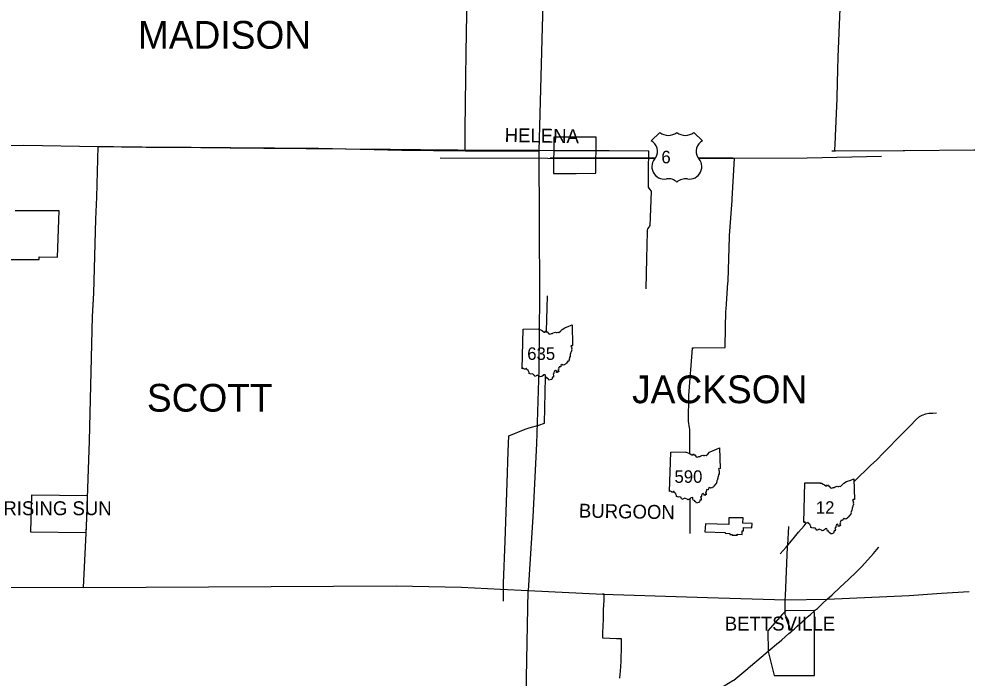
# Model space of a CAD drawing. Extents: x -232 to 448, y 619 to 1059.
# Drawn here: x 201.7 to 271.8, y 774.3 to 823 of the extents above; entities that cross this region are included whole.
import ezdxf

# ---------------------------------------------------------------- set-up
doc = ezdxf.new("R2010")
doc.units = 0
doc.layers.add('Default', color=7, linetype='Continuous')

msp = doc.modelspace()

# ---------------------------------------------------------------- linework, layer by layer
at = {"layer": 'Default'}
for p, q in [((249.069, 814.643), (248.434, 814.008)), ((249.069, 814.643), (248.434, 814.008)), ((252.224, 814.008), (251.589, 814.643)), ((252.224, 814.008), (251.589, 814.643)), ((238.888, 797.183), (238.97, 800.112)), ((238.888, 797.183), (238.97, 800.112)), ((249.792, 788.099), (249.874, 791.028)), ((249.792, 788.099), (249.874, 791.028)), ((259.718, 785.813), (259.8, 788.742)), ((259.718, 785.813), (259.8, 788.742)), ((254.175, 785.67), (252.44, 785.734)), ((254.175, 786.158), (254.175, 785.67)), ((254.426, 784.934), (254.426, 784.894))]:
    msp.add_line(p, q, dxfattribs=at)
for points in [[(240.832, 837.714), (240.373, 822.413), (240.124, 813.276)], [(262.062, 814.316), (262.064, 814.37), (262.176, 817.156), (262.177, 817.193), (262.179, 817.264), (262.198, 818.229), (262.198, 818.23), (262.201, 818.336), (262.232, 819.247), (262.233, 819.279), (262.234, 819.354), (262.251, 820.105), (262.251, 820.132), (262.254, 820.212), (262.395, 823.803), (262.397, 823.848), (262.4, 823.91), (262.571, 827.982), (262.571, 827.991), (262.575, 828.089), (262.711, 831.251), (262.711, 831.257), (262.712, 831.358), (262.717, 832.216)], [(234.677, 813.34), (234.669, 814.848), (234.719, 818.684), (234.746, 820.555), (234.793, 823.386), (234.807, 824.126), (234.863, 825.47), (234.886, 826.008), (234.887, 826.052)], [(174.644, 813.897), (185.87, 813.619), (191.264, 813.616), (196.652, 813.659), (202.053, 813.7), (207.555, 813.61)], [(244.371, 814.294), (241.226, 814.289), (241.216, 811.594)], [(244.344, 811.626), (244.371, 814.294)], [(261.902, 813.274), (261.956, 813.275), (262.01, 813.275), (262.013, 813.336), (262.059, 814.255), (262.062, 814.316)], [(206.461, 781.028), (206.688, 785.519), (206.906, 791.854), (207.127, 801.04), (207.215, 802.759), (207.381, 808.235), (207.455, 809.865), (207.555, 813.61)], [(207.555, 813.61), (223.827, 813.479), (229.998, 813.332), (234.667, 813.29), (240.124, 813.276)], [(207.555, 813.605), (208.063, 813.594), (208.691, 813.59), (209.282, 813.587), (209.823, 813.581), (210.507, 813.57), (211.104, 813.555), (211.703, 813.547), (212.405, 813.546), (213, 813.543), (213.748, 813.544), (214.421, 813.546), (215.129, 813.539), (215.772, 813.532), (216.618, 813.516), (217.312, 813.509), (218.025, 813.5), (218.591, 813.504), (219.204, 813.5), (219.793, 813.489), (222.932, 813.459), (223.473, 813.453), (228.18, 813.407), (228.584, 813.402), (229.154, 813.397), (233.591, 813.354), (234.132, 813.347), (234.677, 813.34)], [(234.677, 813.34), (234.731, 813.34), (238.969, 813.324)], [(238.969, 813.324), (239.947, 813.32), (239.986, 813.32), (240.055, 813.32), (241.305, 813.315)], [(240.124, 813.276), (240.145, 807.988), (240.182, 802.572), (240.13, 797.152), (239.964, 791.641), (239.683, 786.249), (239.337, 780.795)], [(241.305, 813.315), (241.957, 813.313)], [(241.957, 813.313), (244.238, 813.304)], [(244.238, 813.304), (245.216, 813.3), (245.241, 813.3), (245.325, 813.3), (248.204, 813.287), (248.26, 813.287)], [(248.066, 803.087), (248.117, 805.333), (248.158, 807.307), (248.157, 807.42), (248.19, 807.514), (248.273, 807.629), (248.302, 807.686), (248.359, 807.762), (248.385, 808.35), (248.446, 810.294), (248.324, 810.439), (248.271, 810.511), (248.233, 810.608), (248.235, 811.811), (248.26, 813.287)], [(261.792, 813.275), (261.846, 813.275), (261.902, 813.274), (261.956, 813.275), (262.01, 813.275), (262.065, 813.276), (267.07, 813.316), (267.107, 813.316), (267.179, 813.317), (272.293, 813.366), (272.311, 813.366), (272.402, 813.365), (277.462, 813.307), (277.515, 813.306), (277.57, 813.305), (277.842, 813.298), (277.899, 813.297)], [(232.823, 812.76), (248.748, 812.716)], [(240.958, 812.77), (241.012, 812.77), (246.188, 812.767), (246.213, 812.766), (246.296, 812.766), (248.741, 812.764)], [(251.295, 790.908), (251.281, 792.716), (251.281, 792.726), (251.265, 792.823), (251.186, 793.304), (251.18, 793.34), (251.181, 793.412), (251.208, 795.091), (251.209, 795.128), (251.214, 795.199), (251.482, 798.71), (251.482, 798.722), (251.579, 798.723), (253.908, 798.747), (253.909, 798.747), (253.911, 798.854), (253.961, 801.454), (253.961, 801.458), (253.968, 801.562), (254.107, 803.562), (254.111, 803.614), (254.112, 803.67), (254.219, 806.919), (254.22, 806.951), (254.225, 807.026), (254.41, 809.62), (254.411, 809.642), (254.416, 809.728), (254.598, 812.703), (254.6, 812.758)], [(251.908, 812.717), (254.538, 812.727), (259.951, 812.767), (265.459, 812.877)], [(251.92, 812.761), (254.491, 812.758)], [(241.216, 811.594), (242.879, 811.595), (244.344, 811.626)], [(199.798, 805.249), (203.173, 805.264), (203.175, 805.446), (204.531, 805.415), (204.658, 808.84)], [(204.658, 808.84), (201.4, 808.836)], [(240.704, 799.95), (240.744, 801.677), (240.765, 802.57)], [(238.97, 800.112), (240.107, 800.131), (240.089, 800.096), (240.196, 800.088), (240.31, 800.026), (240.406, 799.986), (240.524, 799.893), (240.595, 799.894), (240.624, 799.97), (240.678, 799.912), (240.743, 799.901), (240.853, 799.761), (240.945, 799.73), (241.054, 799.779), (241.136, 799.786), (241.196, 799.834), (241.352, 799.875), (241.395, 799.85), (241.478, 799.855), (241.52, 799.873), (241.592, 799.857), (241.718, 799.963), (241.849, 800.089), (242.049, 800.208), (242.349, 800.32), (242.586, 800.42), (242.621, 798.9)], [(238.97, 800.112), (240.107, 800.131), (240.089, 800.096), (240.196, 800.088), (240.31, 800.026), (240.406, 799.986), (240.524, 799.893), (240.595, 799.894), (240.624, 799.97), (240.678, 799.912), (240.743, 799.901), (240.853, 799.761), (240.945, 799.73), (241.054, 799.779), (241.136, 799.786), (241.196, 799.834), (241.352, 799.875), (241.395, 799.85), (241.478, 799.855), (241.52, 799.873), (241.592, 799.857), (241.718, 799.963), (241.849, 800.089), (242.049, 800.208), (242.349, 800.32), (242.586, 800.42), (242.621, 798.9)], [(242.621, 798.9), (242.586, 798.879), (242.531, 798.889), (242.495, 798.846), (242.54, 798.775), (242.561, 798.7), (242.542, 798.617), (242.561, 798.549), (242.548, 798.492), (242.514, 798.435), (242.502, 798.381), (242.473, 798.323), (242.476, 798.291), (242.448, 798.266), (242.453, 798.171), (242.439, 798.118), (242.444, 798.073), (242.399, 798.061), (242.409, 798.023), (242.38, 797.994), (242.386, 797.945), (242.354, 797.913), (242.385, 797.849), (242.36, 797.829), (242.339, 797.751), (242.281, 797.735), (242.166, 797.594), (242.125, 797.54), (242.079, 797.527), (242.054, 797.472), (241.998, 797.471), (241.912, 797.433), (241.857, 797.499), (241.76, 797.42), (241.749, 797.328), (241.627, 797.331), (241.632, 797.285), (241.605, 797.272), (241.58, 797.226), (241.594, 797.143), (241.537, 797.122), (241.544, 797.075), (241.58, 797.045), (241.597, 796.954), (241.536, 796.973), (241.486, 796.896), (241.435, 796.914), (241.452, 796.979), (241.365, 797.057), (241.283, 796.995), (241.24, 796.894), (241.24, 796.827), (241.179, 796.786), (241.218, 796.691), (241.211, 796.625), (241.212, 796.563), (241.136, 796.565), (241.09, 796.397)], [(242.621, 798.9), (242.586, 798.879), (242.531, 798.889), (242.495, 798.846), (242.54, 798.775), (242.561, 798.7), (242.542, 798.617), (242.561, 798.549), (242.548, 798.492), (242.514, 798.435), (242.502, 798.381), (242.473, 798.323), (242.476, 798.291), (242.448, 798.266), (242.453, 798.171), (242.439, 798.118), (242.444, 798.073), (242.399, 798.061), (242.409, 798.023), (242.38, 797.994), (242.386, 797.945), (242.354, 797.913), (242.385, 797.849), (242.36, 797.829), (242.339, 797.751), (242.281, 797.735), (242.166, 797.594), (242.125, 797.54), (242.079, 797.527), (242.054, 797.472), (241.998, 797.471), (241.912, 797.433), (241.857, 797.499), (241.76, 797.42), (241.749, 797.328), (241.627, 797.331), (241.632, 797.285), (241.605, 797.272), (241.58, 797.226), (241.594, 797.143), (241.537, 797.122), (241.544, 797.075), (241.58, 797.045), (241.597, 796.954), (241.536, 796.973), (241.486, 796.896), (241.435, 796.914), (241.452, 796.979), (241.365, 797.057), (241.283, 796.995), (241.24, 796.894), (241.24, 796.827), (241.179, 796.786), (241.218, 796.691), (241.211, 796.625), (241.212, 796.563), (241.136, 796.565), (241.09, 796.397)], [(241.09, 796.397), (240.957, 796.365), (240.865, 796.346), (240.832, 796.422), (240.767, 796.462), (240.724, 796.539), (240.629, 796.55), (240.607, 796.655), (240.596, 796.741), (240.467, 796.72), (240.432, 796.668), (240.386, 796.653), (240.359, 796.601), (240.297, 796.596), (240.23, 796.571), (240.186, 796.623), (240.076, 796.675), (240.026, 796.702), (239.923, 796.66), (239.901, 796.611), (239.819, 796.633), (239.8, 796.688), (239.75, 796.704), (239.739, 796.763), (239.633, 796.794), (239.551, 796.781), (239.408, 796.828), (239.399, 796.905), (239.35, 796.998), (239.325, 797.063), (239.234, 797.113), (239.216, 797.19), (239.187, 797.188), (239.16, 797.157), (239.059, 797.142), (239.019, 797.174), (238.963, 797.228), (238.888, 797.183)], [(241.09, 796.397), (240.957, 796.365), (240.865, 796.346), (240.832, 796.422), (240.767, 796.462), (240.724, 796.539), (240.629, 796.55), (240.607, 796.655), (240.596, 796.741), (240.467, 796.72), (240.432, 796.668), (240.386, 796.653), (240.359, 796.601), (240.297, 796.596), (240.23, 796.571), (240.186, 796.623), (240.076, 796.675), (240.026, 796.702), (239.923, 796.66), (239.901, 796.611), (239.819, 796.633), (239.8, 796.688), (239.75, 796.704), (239.739, 796.763), (239.633, 796.794), (239.551, 796.781), (239.408, 796.828), (239.399, 796.905), (239.35, 796.998), (239.325, 797.063), (239.234, 797.113), (239.216, 797.19), (239.187, 797.188), (239.16, 797.157), (239.059, 797.142), (239.019, 797.174), (238.963, 797.228), (238.888, 797.183)], [(237.518, 780.019), (237.521, 781.349), (237.633, 784.453), (237.779, 788.762), (237.859, 791.078), (237.912, 792.233), (239.122, 792.712), (239.421, 792.825), (240.122, 793.018), (240.551, 793.149), (240.624, 796.55)], [(263.422, 788.825), (263.839, 789.234), (264.274, 789.662), (264.652, 790.035), (265.102, 790.462), (265.58, 790.939), (266.046, 791.413), (266.579, 791.954), (267.04, 792.423), (267.567, 792.956), (268.029, 793.424), (268.275, 793.643), (268.477, 793.76), (268.732, 793.845), (268.956, 793.89), (269.261, 793.891), (269.536, 793.914)], [(249.874, 791.028), (251.011, 791.047), (250.993, 791.011), (251.1, 791.004), (251.214, 790.941), (251.311, 790.902), (251.428, 790.809), (251.499, 790.81), (251.529, 790.886), (251.583, 790.827), (251.647, 790.817), (251.757, 790.676), (251.849, 790.646), (251.958, 790.694), (252.04, 790.702), (252.1, 790.75), (252.256, 790.79), (252.3, 790.766), (252.382, 790.771), (252.424, 790.789), (252.496, 790.773), (252.623, 790.879), (252.753, 791.005), (252.954, 791.123), (253.253, 791.235), (253.491, 791.336), (253.525, 789.816)], [(249.874, 791.028), (251.011, 791.047), (250.993, 791.011), (251.1, 791.004), (251.214, 790.941), (251.311, 790.902), (251.428, 790.809), (251.499, 790.81), (251.529, 790.886), (251.583, 790.827), (251.647, 790.817), (251.757, 790.676), (251.849, 790.646), (251.958, 790.694), (252.04, 790.702), (252.1, 790.75), (252.256, 790.79), (252.3, 790.766), (252.382, 790.771), (252.424, 790.789), (252.496, 790.773), (252.623, 790.879), (252.753, 791.005), (252.954, 791.123), (253.253, 791.235), (253.491, 791.336), (253.525, 789.816)], [(253.525, 789.816), (253.49, 789.795), (253.435, 789.805), (253.399, 789.762), (253.444, 789.691), (253.465, 789.616), (253.446, 789.533), (253.465, 789.465), (253.452, 789.407), (253.418, 789.351), (253.406, 789.296), (253.377, 789.239), (253.38, 789.207), (253.352, 789.182), (253.357, 789.087), (253.343, 789.034), (253.348, 788.989), (253.303, 788.977), (253.313, 788.939), (253.285, 788.91), (253.291, 788.86), (253.258, 788.828), (253.29, 788.765), (253.264, 788.744), (253.243, 788.667), (253.186, 788.651), (253.07, 788.509), (253.029, 788.456), (252.983, 788.442), (252.958, 788.387), (252.902, 788.387), (252.816, 788.349), (252.761, 788.415), (252.665, 788.335), (252.653, 788.244), (252.531, 788.247), (252.536, 788.201), (252.509, 788.187), (252.484, 788.141), (252.498, 788.059), (252.441, 788.038), (252.448, 787.99), (252.485, 787.961), (252.501, 787.87), (252.44, 787.888), (252.39, 787.812), (252.339, 787.83), (252.356, 787.895), (252.269, 787.973), (252.187, 787.91), (252.145, 787.81), (252.144, 787.743), (252.083, 787.702), (252.122, 787.607), (252.115, 787.541), (252.116, 787.479), (252.04, 787.481), (251.994, 787.313)], [(253.525, 789.816), (253.49, 789.795), (253.435, 789.805), (253.399, 789.762), (253.444, 789.691), (253.465, 789.616), (253.446, 789.533), (253.465, 789.465), (253.452, 789.407), (253.418, 789.351), (253.406, 789.296), (253.377, 789.239), (253.38, 789.207), (253.352, 789.182), (253.357, 789.087), (253.343, 789.034), (253.348, 788.989), (253.303, 788.977), (253.313, 788.939), (253.285, 788.91), (253.291, 788.86), (253.258, 788.828), (253.29, 788.765), (253.264, 788.744), (253.243, 788.667), (253.186, 788.651), (253.07, 788.509), (253.029, 788.456), (252.983, 788.442), (252.958, 788.387), (252.902, 788.387), (252.816, 788.349), (252.761, 788.415), (252.665, 788.335), (252.653, 788.244), (252.531, 788.247), (252.536, 788.201), (252.509, 788.187), (252.484, 788.141), (252.498, 788.059), (252.441, 788.038), (252.448, 787.99), (252.485, 787.961), (252.501, 787.87), (252.44, 787.888), (252.39, 787.812), (252.339, 787.83), (252.356, 787.895), (252.269, 787.973), (252.187, 787.91), (252.145, 787.81), (252.144, 787.743), (252.083, 787.702), (252.122, 787.607), (252.115, 787.541), (252.116, 787.479), (252.04, 787.481), (251.994, 787.313)], [(259.8, 788.742), (260.937, 788.761), (260.919, 788.726), (261.026, 788.718), (261.14, 788.656), (261.237, 788.616), (261.354, 788.523), (261.425, 788.524), (261.455, 788.601), (261.509, 788.542), (261.573, 788.531), (261.684, 788.391), (261.775, 788.361), (261.884, 788.409), (261.966, 788.417), (262.026, 788.464), (262.182, 788.505), (262.226, 788.48), (262.308, 788.485), (262.35, 788.503), (262.422, 788.487), (262.549, 788.594), (262.679, 788.719), (262.88, 788.838), (263.179, 788.95), (263.417, 789.05), (263.451, 787.53)], [(259.8, 788.742), (260.937, 788.761), (260.919, 788.726), (261.026, 788.718), (261.14, 788.656), (261.237, 788.616), (261.354, 788.523), (261.425, 788.524), (261.455, 788.601), (261.509, 788.542), (261.573, 788.531), (261.684, 788.391), (261.775, 788.361), (261.884, 788.409), (261.966, 788.417), (262.026, 788.464), (262.182, 788.505), (262.226, 788.48), (262.308, 788.485), (262.35, 788.503), (262.422, 788.487), (262.549, 788.594), (262.679, 788.719), (262.88, 788.838), (263.179, 788.95), (263.417, 789.05), (263.451, 787.53)], [(206.757, 787.803), (202.614, 787.836), (202.54, 785.134)], [(251.994, 787.313), (251.861, 787.281), (251.769, 787.261), (251.737, 787.338), (251.671, 787.378), (251.628, 787.455), (251.533, 787.465), (251.511, 787.571), (251.5, 787.657), (251.371, 787.636), (251.336, 787.583), (251.29, 787.569), (251.263, 787.516), (251.201, 787.512), (251.134, 787.487), (251.09, 787.539), (250.98, 787.591), (250.931, 787.618), (250.827, 787.576), (250.805, 787.527), (250.723, 787.548), (250.704, 787.603), (250.654, 787.62), (250.643, 787.678), (250.537, 787.709), (250.455, 787.697), (250.312, 787.744), (250.303, 787.821), (250.254, 787.914), (250.229, 787.979), (250.138, 788.029), (250.12, 788.106), (250.091, 788.104), (250.064, 788.072), (249.964, 788.058), (249.923, 788.089), (249.867, 788.143), (249.792, 788.099)], [(251.994, 787.313), (251.861, 787.281), (251.769, 787.261), (251.737, 787.338), (251.671, 787.378), (251.628, 787.455), (251.533, 787.465), (251.511, 787.571), (251.5, 787.657), (251.371, 787.636), (251.336, 787.583), (251.29, 787.569), (251.263, 787.516), (251.201, 787.512), (251.134, 787.487), (251.09, 787.539), (250.98, 787.591), (250.931, 787.618), (250.827, 787.576), (250.805, 787.527), (250.723, 787.548), (250.704, 787.603), (250.654, 787.62), (250.643, 787.678), (250.537, 787.709), (250.455, 787.697), (250.312, 787.744), (250.303, 787.821), (250.254, 787.914), (250.229, 787.979), (250.138, 788.029), (250.12, 788.106), (250.091, 788.104), (250.064, 788.072), (249.964, 788.058), (249.923, 788.089), (249.867, 788.143), (249.792, 788.099)], [(202.54, 785.134), (206.666, 785.088), (206.726, 786.61), (206.757, 787.803)], [(251.307, 785.018), (251.314, 785.132), (251.316, 785.163), (251.315, 785.24), (251.308, 787.552)], [(263.451, 787.53), (263.416, 787.509), (263.361, 787.519), (263.325, 787.477), (263.37, 787.405), (263.391, 787.33), (263.372, 787.247), (263.391, 787.179), (263.378, 787.122), (263.344, 787.065), (263.332, 787.011), (263.303, 786.954), (263.306, 786.922), (263.278, 786.896), (263.283, 786.801), (263.269, 786.749), (263.274, 786.703), (263.229, 786.691), (263.239, 786.654), (263.211, 786.625), (263.217, 786.575), (263.184, 786.543), (263.216, 786.479), (263.19, 786.459), (263.169, 786.381), (263.112, 786.366), (262.996, 786.224), (262.955, 786.17), (262.909, 786.157), (262.884, 786.102), (262.828, 786.102), (262.742, 786.063), (262.687, 786.129), (262.591, 786.05), (262.579, 785.959), (262.457, 785.962), (262.462, 785.915), (262.435, 785.902), (262.41, 785.856), (262.424, 785.774), (262.367, 785.753), (262.374, 785.705), (262.411, 785.676), (262.427, 785.584), (262.366, 785.603), (262.316, 785.526), (262.265, 785.544), (262.282, 785.609), (262.195, 785.688), (262.113, 785.625), (262.071, 785.525), (262.07, 785.457), (262.009, 785.416), (262.048, 785.321), (262.041, 785.256), (262.042, 785.193), (261.966, 785.196), (261.92, 785.027)], [(263.451, 787.53), (263.416, 787.509), (263.361, 787.519), (263.325, 787.477), (263.37, 787.405), (263.391, 787.33), (263.372, 787.247), (263.391, 787.179), (263.378, 787.122), (263.344, 787.065), (263.332, 787.011), (263.303, 786.954), (263.306, 786.922), (263.278, 786.896), (263.283, 786.801), (263.269, 786.749), (263.274, 786.703), (263.229, 786.691), (263.239, 786.654), (263.211, 786.625), (263.217, 786.575), (263.184, 786.543), (263.216, 786.479), (263.19, 786.459), (263.169, 786.381), (263.112, 786.366), (262.996, 786.224), (262.955, 786.17), (262.909, 786.157), (262.884, 786.102), (262.828, 786.102), (262.742, 786.063), (262.687, 786.129), (262.591, 786.05), (262.579, 785.959), (262.457, 785.962), (262.462, 785.915), (262.435, 785.902), (262.41, 785.856), (262.424, 785.774), (262.367, 785.753), (262.374, 785.705), (262.411, 785.676), (262.427, 785.584), (262.366, 785.603), (262.316, 785.526), (262.265, 785.544), (262.282, 785.609), (262.195, 785.688), (262.113, 785.625), (262.071, 785.525), (262.07, 785.457), (262.009, 785.416), (262.048, 785.321), (262.041, 785.256), (262.042, 785.193), (261.966, 785.196), (261.92, 785.027)], [(252.44, 785.734), (252.396, 785.13), (253.894, 785.091), (253.895, 785.023), (254.252, 785.011), (254.253, 784.94), (254.426, 784.934)], [(255.884, 785.439), (255.893, 785.752), (255.217, 785.769), (255.223, 786.154), (254.175, 786.158)], [(257.97, 783.494), (258.406, 784.005), (258.927, 784.622), (259.332, 785.096), (259.737, 785.58), (259.896, 785.767)], [(261.92, 785.027), (261.787, 784.995), (261.695, 784.976), (261.663, 785.052), (261.597, 785.093), (261.554, 785.17), (261.459, 785.18), (261.437, 785.286), (261.426, 785.371), (261.297, 785.35), (261.262, 785.298), (261.216, 785.284), (261.189, 785.231), (261.127, 785.226), (261.06, 785.202), (261.016, 785.253), (260.906, 785.305), (260.857, 785.332), (260.753, 785.29), (260.731, 785.241), (260.649, 785.263), (260.63, 785.318), (260.58, 785.334), (260.569, 785.393), (260.463, 785.424), (260.381, 785.412), (260.238, 785.458), (260.229, 785.535), (260.18, 785.629), (260.155, 785.694), (260.064, 785.743), (260.046, 785.82), (260.017, 785.818), (259.99, 785.787), (259.89, 785.772), (259.849, 785.804), (259.793, 785.858), (259.718, 785.813)], [(261.92, 785.027), (261.787, 784.995), (261.695, 784.976), (261.663, 785.052), (261.597, 785.093), (261.554, 785.17), (261.459, 785.18), (261.437, 785.286), (261.426, 785.371), (261.297, 785.35), (261.262, 785.298), (261.216, 785.284), (261.189, 785.231), (261.127, 785.226), (261.06, 785.202), (261.016, 785.253), (260.906, 785.305), (260.857, 785.332), (260.753, 785.29), (260.731, 785.241), (260.649, 785.263), (260.63, 785.318), (260.58, 785.334), (260.569, 785.393), (260.463, 785.424), (260.381, 785.412), (260.238, 785.458), (260.229, 785.535), (260.18, 785.629), (260.155, 785.694), (260.064, 785.743), (260.046, 785.82), (260.017, 785.818), (259.99, 785.787), (259.89, 785.772), (259.849, 785.804), (259.793, 785.858), (259.718, 785.813)], [(254.426, 784.894), (254.801, 784.885), (254.796, 784.948), (255.147, 784.935), (255.153, 785.214), (255.248, 785.212), (255.248, 785.45), (255.884, 785.439)], [(258.347, 780.113), (258.359, 780.4), (258.519, 784.026), (258.521, 784.077), (258.524, 784.135), (258.608, 785.535)], [(264.661, 783.318), (264.855, 783.541), (265.229, 783.962), (265.272, 784.011)], [(261.452, 780.168), (261.809, 780.483), (262.406, 781.044), (263.013, 781.62), (263.603, 782.172), (264.012, 782.567), (264.417, 783.037), (264.661, 783.318)], [(173.874, 781.134), (184.723, 781.094), (184.844, 781.097), (190.147, 781.088), (195.65, 781.064), (201.044, 781.051), (206.461, 781.028)], [(206.461, 781.028), (229.569, 781.144), (234.414, 781.039), (237.297, 780.891), (239.337, 780.795)], [(238.85, 748.082), (238.831, 753.779), (239.337, 780.795)], [(239.337, 780.795), (244.845, 780.534), (252.603, 780.286), (258.351, 780.113), (261.452, 780.168), (267.506, 780.432), (269.891, 780.59), (271.933, 780.721)], [(244.853, 777.353), (244.868, 777.678), (244.89, 778.165), (244.914, 778.692), (244.912, 779.361), (244.945, 780.083), (244.961, 780.531), (244.82, 780.536)], [(260.716, 779.478), (261.105, 779.831), (261.452, 780.168)], [(258.339, 779.193), (258.345, 779.405), (258.347, 779.827), (258.347, 780.113)], [(260.48, 779.265), (260.587, 779.36), (260.716, 779.478)], [(258.146, 779.047), (257.067, 777.818), (257.078, 776.278), (257.532, 774.522), (260.504, 774.511)], [(260.495, 779.046), (260.485, 779.324), (258.379, 779.301), (258.146, 779.047)], [(258.9, 777.856), (258.771, 777.86), (258.622, 777.866), (258.619, 778.038), (258.616, 778.25), (258.612, 778.469), (258.56, 778.623), (258.441, 778.822), (258.334, 779.013), (258.339, 779.193)], [(259.564, 778.464), (259.612, 778.508), (259.804, 778.684), (259.964, 778.83), (260.209, 779.022), (260.48, 779.265)], [(260.504, 774.511), (260.495, 779.046)], [(258.9, 777.856), (259.024, 777.97), (259.222, 778.15), (259.433, 778.345), (259.564, 778.464)], [(246.239, 776.853), (246.247, 777.223), (245.862, 777.235), (245.374, 777.25), (244.849, 777.266), (244.853, 777.353)], [(258.079, 777.151), (258.613, 777.61)], [(258.613, 777.61), (258.831, 777.797), (258.831, 777.797), (258.9, 777.856)], [(246.114, 774.317), (246.144, 774.603), (246.165, 774.804), (246.195, 775.203), (246.206, 775.563), (246.217, 775.965), (246.227, 776.319), (246.235, 776.706), (246.239, 776.853)], [(257.088, 776.311), (257.841, 776.947), (257.886, 776.985), (258.079, 777.151)], [(248.168, 770.427), (248.427, 770.582), (248.506, 770.629), (249.769, 771.367), (249.858, 771.419), (251.16, 772.198), (251.217, 772.232), (252.434, 772.942), (252.509, 772.986), (253.768, 773.731), (253.817, 773.76), (254.474, 774.14), (254.539, 774.177), (255.582, 775.042), (255.638, 775.087), (256.714, 775.996), (256.765, 776.038), (257.088, 776.311)]]:
    msp.add_lwpolyline(points, dxfattribs=at)
for centre, radius, start, end in [((249.699, 815.444), 1.019, 231.81301, 308.18697), ((249.699, 815.444), 1.019, 231.81301, 308.18697), ((250.959, 815.444), 1.019, 231.81301, 308.18697), ((250.959, 815.444), 1.019, 231.81301, 308.18697), ((248.038, 813.243), 0.862, 329.11751, 62.61081), ((248.038, 813.243), 0.862, 329.11751, 62.61081), ((252.62, 813.243), 0.862, 117.38919, 210.88249), ((252.62, 813.243), 0.862, 117.38919, 210.88249), ((249.412, 812.12), 0.93, 133.00455, 278.72816), ((249.412, 812.12), 0.93, 133.00455, 278.72816), ((251.246, 812.12), 0.93, 261.27184, 46.99545), ((251.246, 812.12), 0.93, 261.27184, 46.99545), ((249.725, 810.386), 0.832, 43.41772, 101.87423), ((249.725, 810.386), 0.832, 43.41772, 101.87423), ((250.951, 810.331), 0.883, 79.96126, 134.74679), ((250.951, 810.331), 0.883, 79.96126, 134.74679)]:
    msp.add_arc(centre, radius, start, end, dxfattribs=at)

# ---------------------------------------------------------------- texts
for s, height, p in [('MADISON', 2.052, (210.483, 820.823)), (' 6 ', 0.9234, (248.842, 812.359)), ('635', 0.9234, (239.269, 797.836)), ('JACKSON', 2.052, (247.018, 794.635)), ('SCOTT', 2.052, (211.149, 794.01)), ('590', 0.9234, (250.155, 788.752)), ('RISING SUN', 1.026, (200.539, 786.362)), ('12', 0.9234, (260.604, 786.466)), ('BETTSVILLE', 1.026, (253.874, 777.839))]:
    msp.add_text(s, height=height, dxfattribs=at).set_placement(p)
for s, p in [('HELENA', (237.592, 813.94)), ('BURGOON', (243.08, 786.187))]:
    msp.add_text(s, height=1.026, rotation=359, dxfattribs=at).set_placement(p)

doc.saveas('drawing.dxf')
